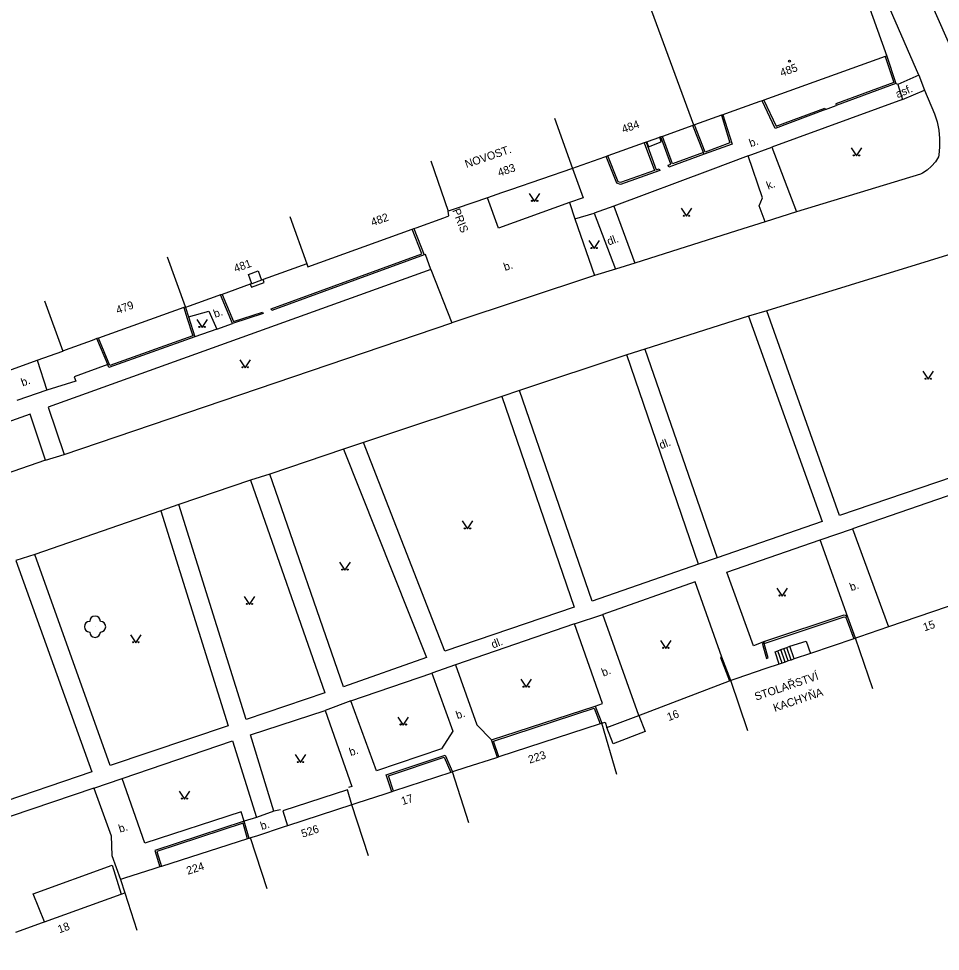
# Model space of a CAD drawing. Extents: x -577457 to -568404, y -1208466 to -1201387.
# Drawn here: x -575181.8 to -575095.5, y -1204120.7 to -1204033.3 of the extents above; entities that cross this region are included whole.
import ezdxf

# ---------------------------------------------------------------- set-up
doc = ezdxf.new("R2010")
doc.units = 0
for name, color, linetype in [('BUDOVY_MĚŘ', 7, 'Continuous'), ('BUDOVY_NEMĚŘ', 7, 'Continuous'), ('POMOC_POPIS', 7, 'Continuous'), ('ROZHRANÍ_PLOCH', 7, 'Continuous'), ('ZELEŇ', 7, 'Continuous'), ('ZN_BUDOV', 7, 'Continuous'), ('ZN_DOPLŇKOVÉ', 7, 'Continuous'), ('ZN_KULTUR', 7, 'Continuous'), ('Č_POPIS_ORIENT', 7, 'Continuous')]:
    doc.layers.add(name, color=color, linetype=linetype)

msp = doc.modelspace()

# ---------------------------------------------------------------- linework, layer by layer
at = {"layer": 'BUDOVY_MĚŘ'}
for points in [[(-575104.24, -1204026.69), (-575104.16, -1204026.66), (-575100.52, -1204036.85)], [(-575100.67, -1204036.9), (-575112.03, -1204040.98)], [(-575100.52, -1204036.85), (-575100.67, -1204036.9)], [(-575112.18, -1204041.03), (-575112.42, -1204041.12)], [(-575112.03, -1204040.98), (-575112.18, -1204041.03)], [(-575131.63, -1204042.67), (-575129.94, -1204047.38)], [(-575116.01, -1204042.4), (-575118.52, -1204043.3)], [(-575115.86, -1204042.35), (-575116.01, -1204042.4)], [(-575115.28, -1204042.14), (-575115.86, -1204042.35)], [(-575118.68, -1204043.36), (-575121.52, -1204044.37)], [(-575118.6, -1204043.33), (-575118.68, -1204043.36)], [(-575118.52, -1204043.3), (-575118.6, -1204043.33)], [(-575121.78, -1204044.46), (-575121.91, -1204044.51)], [(-575121.69, -1204044.43), (-575121.78, -1204044.46)], [(-575121.52, -1204044.37), (-575121.69, -1204044.43)], [(-575123.24, -1204044.98), (-575126.64, -1204046.2)], [(-575123.07, -1204044.92), (-575123.24, -1204044.98)], [(-575123, -1204044.9), (-575123.07, -1204044.92)], [(-575122.86, -1204044.85), (-575123, -1204044.9)], [(-575126.81, -1204046.26), (-575126.95, -1204046.31)], [(-575126.64, -1204046.2), (-575126.81, -1204046.26)], [(-575143.22, -1204046.65), (-575141.6, -1204051.38)], [(-575129.62, -1204047.27), (-575129.94, -1204047.38)], [(-575129.94, -1204047.38), (-575135.75, -1204049.37)], [(-575136.6, -1204049.67), (-575137.92, -1204050.12)], [(-575141.99, -1204051.99), (-575141.53, -1204051.83), (-575141.6, -1204051.38)], [(-575140.76, -1204051.09), (-575141.6, -1204051.38)], [(-575156.44, -1204051.87), (-575154.84, -1204056.32)], [(-575154.84, -1204056.32), (-575154.75, -1204056.58), (-575144.96, -1204053.06)], [(-575144.96, -1204053.06), (-575144.82, -1204053.01)], [(-575144.82, -1204053.01), (-575144.59, -1204052.93)], [(-575166.21, -1204060.34), (-575167.88, -1204055.7)], [(-575154.84, -1204056.32), (-575158.92, -1204057.79)], [(-575160.13, -1204058.22), (-575162.77, -1204059.17)], [(-575159.99, -1204058.17), (-575160.13, -1204058.22)], [(-575159.07, -1204057.84), (-575159.99, -1204058.17)], [(-575158.92, -1204057.79), (-575159.07, -1204057.84)], [(-575162.91, -1204059.22), (-575163.16, -1204059.31)], [(-575162.77, -1204059.17), (-575162.91, -1204059.22)], [(-575179.39, -1204059.77), (-575177.7, -1204064.48)], [(-575166.34, -1204060.39), (-575174.36, -1204063.27)], [(-575166.21, -1204060.34), (-575166.34, -1204060.39)], [(-575166.19, -1204060.4), (-575166.21, -1204060.34)], [(-575165.84, -1204060.27), (-575166.19, -1204060.4)], [(-575174.49, -1204063.32), (-575174.93, -1204063.48)], [(-575174.36, -1204063.27), (-575174.49, -1204063.32)], [(-575180.1, -1204065.34), (-575177.7, -1204064.48)], [(-575177.47, -1204064.4), (-575177.7, -1204064.48)], [(-575090.76, -1204087.02), (-575100.35, -1204090.31)], [(-575103.61, -1204091.43), (-575107.68, -1204092.81)], [(-575103.45, -1204091.38), (-575103.61, -1204091.43)], [(-575103.09, -1204091.26), (-575103.45, -1204091.38)], [(-575101.83, -1204096.11), (-575103.45, -1204091.38)], [(-575109.76, -1204093.51), (-575110.05, -1204093.61)], [(-575109.48, -1204093.42), (-575109.76, -1204093.51)], [(-575109.2, -1204093.32), (-575109.48, -1204093.42)], [(-575107.68, -1204092.81), (-575109.2, -1204093.32)], [(-575110.59, -1204093.8), (-575111.84, -1204094.22)], [(-575110.33, -1204093.71), (-575110.59, -1204093.8)], [(-575110.05, -1204093.61), (-575110.33, -1204093.71)], [(-575115.26, -1204095.38), (-575115.14, -1204095.33)], [(-575114.67, -1204095.17), (-575115.14, -1204095.33)], [(-575113.54, -1204100.07), (-575115.14, -1204095.33)], [(-575123.74, -1204098.61), (-575115.26, -1204095.38)], [(-575126.74, -1204099.75), (-575123.74, -1204098.61)], [(-575127.36, -1204099.4), (-575136.84, -1204102.49)], [(-575127.22, -1204099.35), (-575127.36, -1204099.4)], [(-575127.22, -1204099.35), (-575126.89, -1204099.25), (-575126.74, -1204099.75)], [(-575125.81, -1204104.15), (-575127.22, -1204099.35)], [(-575136.99, -1204102.54), (-575137.17, -1204102.6)], [(-575136.84, -1204102.49), (-575136.99, -1204102.54)], [(-575141.35, -1204103.96), (-575146.72, -1204105.72)], [(-575141.2, -1204103.91), (-575141.35, -1204103.96)], [(-575139.94, -1204103.5), (-575141.2, -1204103.91)], [(-575139.65, -1204108.66), (-575141.2, -1204103.91)], [(-575146.87, -1204105.77), (-575147.52, -1204105.98)], [(-575146.72, -1204105.72), (-575146.87, -1204105.77)], [(-575150.62, -1204107), (-575156.64, -1204108.96)], [(-575150.14, -1204106.84), (-575150.62, -1204107)], [(-575149.06, -1204111.75), (-575150.62, -1204107)], [(-575156.64, -1204108.96), (-575156.96, -1204109.06)], [(-575160.4, -1204110.18), (-575168.45, -1204112.75)], [(-575160.25, -1204110.13), (-575160.4, -1204110.18)], [(-575160.11, -1204110.09), (-575160.25, -1204110.13)], [(-575159.56, -1204109.91), (-575160.11, -1204110.09)], [(-575158.56, -1204114.84), (-575160.11, -1204110.09)], [(-575168.6, -1204112.8), (-575169.17, -1204112.98)], [(-575168.45, -1204112.75), (-575168.6, -1204112.8)], [(-575171.9, -1204113.86), (-575172.28, -1204113.98)], [(-575172.28, -1204113.98), (-575171.88, -1204115.22)], [(-575179.4, -1204117.94), (-575172.22, -1204115.34)], [(-575172.22, -1204115.34), (-575171.88, -1204115.22)], [(-575171.88, -1204115.22), (-575170.76, -1204118.74)], [(-575179.6, -1204118.01), (-575179.4, -1204117.94)]]:
    msp.add_lwpolyline(points, dxfattribs=at)
at = {"layer": 'BUDOVY_NEMĚŘ'}
msp.add_lwpolyline([(-575118.6, -1204043.33), (-575122.97, -1204031.43), (-575119.81, -1204030.26), (-575119.12, -1204032.08), (-575115.87, -1204030.9)], dxfattribs=at)
at = {"layer": 'ROZHRANÍ_PLOCH'}
for points in [[(-575097.52, -1204038.63), (-575114.35, -1204000)], [(-575093.77, -1204037.74), (-575110.49, -1204000)], [(-575099.49, -1204039.5), (-575099.67, -1204039.42)], [(-575097.52, -1204038.63), (-575099.49, -1204039.5)], [(-575097.52, -1204038.63), (-575096.98, -1204040.05)], [(-575096.98, -1204040.05), (-575096.04, -1204042.27), (-575095.81, -1204043.01), (-575095.65, -1204043.78), (-575095.57, -1204044.56), (-575095.57, -1204045.34), (-575095.65, -1204046.12), (-575095.68, -1204046.28), (-575095.97, -1204046.75), (-575096.32, -1204047.17), (-575096.74, -1204047.53), (-575097.19, -1204047.83), (-575097.35, -1204047.91), (-575108.98, -1204051.43)], [(-575099.49, -1204039.5), (-575099.05, -1204040.92)], [(-575099.05, -1204040.92), (-575096.98, -1204040.05)], [(-575099.05, -1204040.92), (-575111.3, -1204045.39)], [(-575123, -1204044.9), (-575122.85, -1204045.34), (-575121.64, -1204044.87), (-575121.78, -1204044.46)], [(-575113.49, -1204046.21), (-575111.3, -1204045.39)], [(-575111.3, -1204045.39), (-575108.98, -1204051.43)], [(-575113.49, -1204046.21), (-575117.07, -1204047.55)], [(-575111.91, -1204052.38), (-575112.46, -1204050.89), (-575112.17, -1204050.13), (-575113.49, -1204046.21)], [(-575129.94, -1204047.38), (-575128.97, -1204050.13), (-575130.22, -1204050.57)], [(-575117.07, -1204047.55), (-575126.09, -1204050.91)], [(-575130.22, -1204050.57), (-575136.89, -1204052.97), (-575137.92, -1204050.12)], [(-575130.22, -1204050.57), (-575129.72, -1204052.11)], [(-575129.72, -1204052.11), (-575127.92, -1204051.56)], [(-575126.09, -1204050.91), (-575127.92, -1204051.56)], [(-575127.92, -1204051.56), (-575125.93, -1204056.8)], [(-575126.09, -1204050.91), (-575124.13, -1204056.24)], [(-575108.98, -1204051.43), (-575111.91, -1204052.38)], [(-575129.72, -1204052.11), (-575127.9, -1204057.41)], [(-575111.91, -1204052.38), (-575114.58, -1204053.22)], [(-575114.58, -1204053.22), (-575124.13, -1204056.24)], [(-575088.75, -1204053.64), (-575111.76, -1204060.7)], [(-575143.22, -1204056.84), (-575143.72, -1204055.43), (-575143.86, -1204055.48)], [(-575143.22, -1204056.84), (-575179.06, -1204069.75), (-575177.56, -1204074.16)], [(-575143.22, -1204056.84), (-575141.26, -1204061.84)], [(-575125.93, -1204056.8), (-575127.9, -1204057.41)], [(-575124.13, -1204056.24), (-575125.93, -1204056.8)], [(-575127.9, -1204057.41), (-575141.26, -1204061.84)], [(-575160.13, -1204058.22), (-575160.03, -1204058.5), (-575158.82, -1204058.07), (-575158.92, -1204057.79)], [(-575165.93, -1204061.29), (-575164.01, -1204060.73), (-575163.25, -1204062.44)], [(-575113.47, -1204061.22), (-575123.17, -1204064.31)], [(-575113.47, -1204061.22), (-575106.57, -1204080.45), (-575116.4, -1204083.85)], [(-575111.76, -1204060.7), (-575113.47, -1204061.22)], [(-575082.3, -1204072.16), (-575104.94, -1204079.89), (-575111.76, -1204060.7)], [(-575177.56, -1204074.16), (-575141.26, -1204061.84)], [(-575163.25, -1204062.44), (-575161.79, -1204061.9)], [(-575163.25, -1204062.44), (-575165.32, -1204063.14)], [(-575123.17, -1204064.31), (-575124.86, -1204064.82)], [(-575123.17, -1204064.31), (-575116.4, -1204083.85)], [(-575180.1, -1204065.34), (-575179.19, -1204068.16)], [(-575124.86, -1204064.82), (-575134.93, -1204068.17)], [(-575118.15, -1204084.45), (-575124.86, -1204064.82)], [(-575173.48, -1204065.74), (-575176.62, -1204066.89), (-575176.47, -1204067.31), (-575179.19, -1204068.16)], [(-575179.19, -1204068.16), (-575181.99, -1204069.1)], [(-575134.93, -1204068.17), (-575136.57, -1204068.73)], [(-575118.15, -1204084.45), (-575128.12, -1204087.9), (-575134.93, -1204068.17)], [(-575136.57, -1204068.73), (-575149.53, -1204073.05)], [(-575136.57, -1204068.73), (-575129.81, -1204088.48), (-575141.92, -1204092.6), (-575149.53, -1204073.05)], [(-575179.3, -1204074.7), (-575180.73, -1204070.38), (-575196.23, -1204075.92), (-575194.73, -1204080.04)], [(-575149.53, -1204073.05), (-575151.39, -1204073.66)], [(-575179.3, -1204074.7), (-575177.56, -1204074.16)], [(-575151.39, -1204073.66), (-575158.3, -1204076.01)], [(-575151.39, -1204073.66), (-575143.64, -1204093.18), (-575151.4, -1204095.93), (-575158.3, -1204076.01)], [(-575081.76, -1204073.56), (-575103.72, -1204081.12)], [(-575179.3, -1204074.7), (-575194.73, -1204080.04)], [(-575158.3, -1204076.01), (-575160.11, -1204076.57)], [(-575160.11, -1204076.57), (-575166.81, -1204078.86)], [(-575160.11, -1204076.57), (-575153.15, -1204096.49), (-575160.51, -1204098.98), (-575166.81, -1204078.86)], [(-575168.5, -1204079.44), (-575180.32, -1204083.53)], [(-575168.5, -1204079.44), (-575162.21, -1204099.58), (-575173.25, -1204103.3), (-575180.32, -1204083.53)], [(-575166.81, -1204078.86), (-575168.5, -1204079.44)], [(-575106.75, -1204082.16), (-575103.72, -1204081.12)], [(-575103.72, -1204081.12), (-575100.35, -1204090.31)], [(-575111.97, -1204091.68), (-575112.99, -1204092.08), (-575115.5, -1204085.2), (-575106.75, -1204082.16)], [(-575104.18, -1204089.41), (-575106.75, -1204082.16)], [(-575180.32, -1204083.53), (-575182.08, -1204084.1)], [(-575116.4, -1204083.85), (-575118.15, -1204084.45)], [(-575182.08, -1204084.1), (-575174.97, -1204103.91), (-575184.32, -1204107.07), (-575191.23, -1204087.25)], [(-575115.96, -1204093.14), (-575118.47, -1204086.09), (-575127.1, -1204089.16)], [(-575129.77, -1204090.02), (-575127.1, -1204089.16)], [(-575123.74, -1204098.61), (-575127.1, -1204089.16)], [(-575129.77, -1204090.02), (-575140.91, -1204093.87)], [(-575127.83, -1204097.74), (-575127.16, -1204097.51), (-575129.77, -1204090.02)], [(-575109.6, -1204092.13), (-575108.07, -1204091.66), (-575107.68, -1204092.81)], [(-575110.59, -1204093.8), (-575110.97, -1204092.65), (-575110.72, -1204092.56)], [(-575110.72, -1204092.56), (-575110.44, -1204092.45)], [(-575110.33, -1204093.71), (-575110.72, -1204092.56)], [(-575110.44, -1204092.45), (-575110.16, -1204092.34)], [(-575110.05, -1204093.61), (-575110.44, -1204092.45)], [(-575110.16, -1204092.34), (-575109.88, -1204092.24)], [(-575109.76, -1204093.51), (-575110.16, -1204092.34)], [(-575109.88, -1204092.24), (-575109.6, -1204092.13)], [(-575109.48, -1204093.42), (-575109.88, -1204092.24)], [(-575109.2, -1204093.32), (-575109.6, -1204092.13)], [(-575140.91, -1204093.87), (-575143.12, -1204094.64)], [(-575140.91, -1204093.87), (-575138.91, -1204099.48), (-575137.53, -1204100.91)], [(-575150.7, -1204097.25), (-575143.12, -1204094.64)], [(-575143.12, -1204094.64), (-575141.17, -1204100.08), (-575142.22, -1204101.73), (-575148.31, -1204103.8), (-575150.7, -1204097.25)], [(-575150.7, -1204097.25), (-575153.13, -1204098.14)], [(-575157.93, -1204107.59), (-575160.11, -1204100.43), (-575153.13, -1204098.14)], [(-575153.13, -1204098.14), (-575150.62, -1204105.27), (-575150.93, -1204105.36)], [(-575172.12, -1204104.52), (-575161.81, -1204100.99), (-575159.56, -1204108.17)], [(-575174.77, -1204105.43), (-575172.12, -1204104.52)], [(-575160.7, -1204108.51), (-575160.99, -1204107.64), (-575170, -1204110.57), (-575172.12, -1204104.52)], [(-575174.77, -1204105.43), (-575196.09, -1204112.65), (-575193.84, -1204120.08), (-575193.16, -1204119.88), (-575192.89, -1204120.71)], [(-575174.77, -1204105.43), (-575173.17, -1204109.88), (-575173.09, -1204111.72), (-575172.28, -1204113.98)], [(-575157.31, -1204107.45), (-575157.93, -1204107.59)], [(-575159.56, -1204108.17), (-575160.7, -1204108.51)], [(-575157.93, -1204107.59), (-575159.56, -1204108.17)]]:
    msp.add_lwpolyline(points, dxfattribs=at)
at = {"layer": 'ZELEŇ'}
msp.add_circle((-575174.67, -1204090.3), 0.0005, dxfattribs=at)
for centre, start, end in [((-575175.17, -1204090.3), 89.99999, 269.99999), ((-575174.67, -1204089.8), 0, 179.99999), ((-575174.17, -1204090.3), 270, 89.99999), ((-575174.67, -1204090.8), 179.99999, 359.99999)]:
    msp.add_arc(centre, 0.5, start, end, dxfattribs=at)
at = {"layer": 'ZN_BUDOV'}
msp.add_circle((-575109.63, -1204037.33), 0.0875, dxfattribs=at)
at = {"layer": 'ZN_DOPLŇKOVÉ'}
for points in [[(-575100.67, -1204036.9), (-575099.87, -1204039.32), (-575105.3, -1204041.33), (-575105.25, -1204041.48)], [(-575100.52, -1204036.85), (-575099.67, -1204039.42)], [(-575099.67, -1204039.42), (-575105.25, -1204041.48)], [(-575112.42, -1204041.12), (-575115.28, -1204042.14)], [(-575106.27, -1204041.87), (-575110.97, -1204043.62), (-575112.18, -1204041.03)], [(-575112.03, -1204040.98), (-575110.89, -1204043.42), (-575106.33, -1204041.72), (-575106.27, -1204041.87)], [(-575106.27, -1204041.87), (-575105.25, -1204041.48)], [(-575116.01, -1204042.4), (-575115.21, -1204044.99), (-575117.54, -1204045.85), (-575118.52, -1204043.3)], [(-575115.86, -1204042.35), (-575115.01, -1204045.09), (-575117.63, -1204046.05)], [(-575117.7, -1204045.88), (-575118.68, -1204043.36)], [(-575121.91, -1204044.51), (-575122.86, -1204044.85)], [(-575117.63, -1204046.05), (-575120.93, -1204047.25), (-575120.99, -1204047.08), (-575120.75, -1204046.99), (-575121.69, -1204044.43)], [(-575117.7, -1204045.88), (-575120.58, -1204046.93), (-575121.52, -1204044.37)], [(-575123.07, -1204044.92), (-575122.11, -1204047.51), (-575121.83, -1204047.41), (-575121.77, -1204047.58), (-575125.46, -1204048.89), (-575125.8, -1204048.76), (-575126.81, -1204046.26)], [(-575123.24, -1204044.98), (-575122.28, -1204047.57), (-575125.46, -1204048.7), (-575125.67, -1204048.62), (-575126.64, -1204046.2)], [(-575126.95, -1204046.31), (-575129.62, -1204047.27)], [(-575117.63, -1204046.05), (-575117.7, -1204045.88)], [(-575135.75, -1204049.37), (-575136.6, -1204049.67)], [(-575137.92, -1204050.12), (-575140.76, -1204051.09)], [(-575144.59, -1204052.93), (-575141.99, -1204051.99)], [(-575143.86, -1204055.48), (-575158.12, -1204060.67), (-575158.17, -1204060.52), (-575144.06, -1204055.39), (-575144.96, -1204053.06)], [(-575144.82, -1204053.01), (-575143.86, -1204055.48)], [(-575159.99, -1204058.17), (-575160.3, -1204057.31), (-575159.38, -1204056.98), (-575159.07, -1204057.84)], [(-575163.16, -1204059.31), (-575165.84, -1204060.27)], [(-575161.79, -1204061.9), (-575162.91, -1204059.22)], [(-575162.77, -1204059.17), (-575161.71, -1204061.71), (-575158.98, -1204060.83), (-575158.93, -1204060.97), (-575161.79, -1204061.9)], [(-575166.34, -1204060.39), (-575166.07, -1204061.33), (-575165.5, -1204063.05), (-575173.29, -1204065.84), (-575174.36, -1204063.27)], [(-575166.19, -1204060.4), (-575165.93, -1204061.29)], [(-575165.93, -1204061.29), (-575165.32, -1204063.14)], [(-575174.93, -1204063.48), (-575177.47, -1204064.4)], [(-575173.48, -1204065.74), (-575174.49, -1204063.32)], [(-575165.32, -1204063.14), (-575173.37, -1204066.01), (-575173.48, -1204065.74)], [(-575182.74, -1204066.29), (-575180.1, -1204065.34)], [(-575104.18, -1204089.41), (-575104.38, -1204089.24), (-575104.54, -1204089.22), (-575111.97, -1204091.68)], [(-575111.97, -1204091.68), (-575112.16, -1204091.91), (-575112.14, -1204092.06), (-575111.78, -1204093.27), (-575111.62, -1204093.23), (-575111.98, -1204092), (-575111.98, -1204091.91), (-575111.92, -1204091.84), (-575104.51, -1204089.39), (-575104.4, -1204089.42), (-575104.33, -1204089.51), (-575103.61, -1204091.43)], [(-575103.45, -1204091.38), (-575104.18, -1204089.41)], [(-575100.35, -1204090.31), (-575103.09, -1204091.26)], [(-575115.96, -1204093.14), (-575116.08, -1204093.18), (-575115.26, -1204095.38)], [(-575115.14, -1204095.33), (-575115.96, -1204093.14)], [(-575111.84, -1204094.22), (-575114.67, -1204095.17)], [(-575137.53, -1204100.91), (-575127.83, -1204097.74)], [(-575136.84, -1204102.49), (-575137.34, -1204101.01), (-575127.92, -1204097.93), (-575127.36, -1204099.4)], [(-575127.83, -1204097.74), (-575127.22, -1204099.35)], [(-575123.74, -1204098.61), (-575123.16, -1204100.12), (-575126.16, -1204101.26), (-575126.74, -1204099.75)], [(-575136.99, -1204102.54), (-575137.53, -1204100.91)], [(-575146.87, -1204105.77), (-575147.39, -1204104.18), (-575141.88, -1204102.32), (-575141.2, -1204103.91)], [(-575146.72, -1204105.72), (-575147.19, -1204104.28), (-575141.97, -1204102.52), (-575141.35, -1204103.96)], [(-575137.17, -1204102.6), (-575139.94, -1204103.5)], [(-575150.62, -1204107), (-575151.04, -1204105.57), (-575157.09, -1204107.56), (-575156.64, -1204108.96)], [(-575147.52, -1204105.98), (-575150.14, -1204106.84)], [(-575160.7, -1204108.51), (-575169.07, -1204111.26), (-575168.6, -1204112.8)], [(-575160.4, -1204110.18), (-575160.8, -1204108.71), (-575168.89, -1204111.36), (-575168.45, -1204112.75)], [(-575160.25, -1204110.13), (-575160.7, -1204108.51)], [(-575156.96, -1204109.06), (-575159.56, -1204109.91)], [(-575179.4, -1204117.94), (-575180.45, -1204115.32), (-575173.06, -1204112.64), (-575172.22, -1204115.34)], [(-575169.17, -1204112.98), (-575171.9, -1204113.86)], [(-575182.08, -1204118.91), (-575179.6, -1204118.01)]]:
    msp.add_lwpolyline(points, dxfattribs=at)
at = {"layer": 'ZN_KULTUR'}
for points in [[(-575103.86, -1204045.45), (-575103.36, -1204046.2), (-575102.86, -1204045.45)], [(-575134, -1204049.71), (-575133.5, -1204050.46), (-575133, -1204049.71)], [(-575119.78, -1204051.11), (-575119.28, -1204051.86), (-575118.78, -1204051.11)], [(-575128.43, -1204054.13), (-575127.93, -1204054.88), (-575127.43, -1204054.13)], [(-575165.15, -1204061.52), (-575164.65, -1204062.27), (-575164.15, -1204061.52)], [(-575161.1, -1204065.3), (-575160.6, -1204066.05), (-575160.1, -1204065.3)], [(-575097.14, -1204066.38), (-575096.64, -1204067.13), (-575096.14, -1204066.38)], [(-575140.29, -1204080.39), (-575139.79, -1204081.14), (-575139.29, -1204080.39)], [(-575151.76, -1204084.25), (-575151.26, -1204085), (-575150.76, -1204084.25)], [(-575160.71, -1204087.47), (-575160.21, -1204088.22), (-575159.71, -1204087.47)], [(-575110.82, -1204086.68), (-575110.32, -1204087.43), (-575109.82, -1204086.68)], [(-575171.35, -1204091.06), (-575170.85, -1204091.81), (-575170.35, -1204091.06)], [(-575121.71, -1204091.58), (-575121.21, -1204092.33), (-575120.71, -1204091.58)], [(-575134.79, -1204095.22), (-575134.29, -1204095.97), (-575133.79, -1204095.22)], [(-575146.3, -1204098.76), (-575145.8, -1204099.51), (-575145.3, -1204098.76)], [(-575155.93, -1204102.28), (-575155.43, -1204103.03), (-575154.93, -1204102.28)], [(-575166.8, -1204105.7), (-575166.3, -1204106.45), (-575165.8, -1204105.7)]]:
    msp.add_lwpolyline(points, dxfattribs=at)
for centre in [(-575103.61, -1204046.15), (-575103.11, -1204046.15), (-575133.75, -1204050.41), (-575133.25, -1204050.41), (-575119.53, -1204051.81), (-575119.03, -1204051.81), (-575128.18, -1204054.83), (-575127.68, -1204054.83), (-575164.9, -1204062.22), (-575164.4, -1204062.22), (-575160.85, -1204066), (-575160.35, -1204066), (-575096.89, -1204067.08), (-575096.39, -1204067.08), (-575140.04, -1204081.09), (-575139.54, -1204081.09), (-575151.51, -1204084.95), (-575151.01, -1204084.95), (-575110.57, -1204087.38), (-575110.07, -1204087.38), (-575160.46, -1204088.17), (-575159.96, -1204088.17), (-575171.1, -1204091.76), (-575170.6, -1204091.76), (-575121.46, -1204092.28), (-575120.96, -1204092.28), (-575134.54, -1204095.92), (-575134.04, -1204095.92), (-575146.05, -1204099.46), (-575145.55, -1204099.46), (-575155.68, -1204102.98), (-575155.18, -1204102.98), (-575166.55, -1204106.4), (-575166.05, -1204106.4)]:
    msp.add_circle(centre, 0.05, dxfattribs=at)

# ---------------------------------------------------------------- texts
at = {"layer": 'POMOC_POPIS'}
for s, rotation, p in [('asf.', 22.72001, (-575099.51, -1204040.8)), ('b.', 19.64002, (-575113.26, -1204045.39)), ('NOVOST.', 18.93001, (-575139.88, -1204047.35)), ('k.', 20.69002, (-575111.63, -1204049.37)), ('PRIS', 291.28, (-575141.22, -1204051.3)), ('dl.', 19.64002, (-575126.56, -1204054.6)), ('b.', 18.93001, (-575136.26, -1204056.99)), ('b.', 19.77002, (-575163.42, -1204061.38)), ('b.', 19.79999, (-575181.45, -1204067.8)), ('dl.', 20.67999, (-575121.67, -1204073.68)), ('b.', 19.32002, (-575103.85, -1204086.98)), ('dl.', 20.67999, (-575137.4, -1204092.35)), ('b.', 20.84999, (-575127.07, -1204094.98)), ('STOLAŘSTVÍ', 18.68003, (-575112.76, -1204097.23)), ('KACHYŇA', 18.68003, (-575111.01, -1204098.28)), ('b.', 17.73998, (-575140.74, -1204098.97)), ('b.', 17.73998, (-575150.73, -1204102.43)), ('b.', 17.73998, (-575172.33, -1204109.61)), ('b.', 17.65002, (-575159.05, -1204109.35))]:
    msp.add_text(s, height=0.75, rotation=rotation, dxfattribs=at).set_placement(p)
at = {"layer": 'Č_POPIS_ORIENT'}
for s, rotation, p in [('485', 19.70998, (-575110.37, -1204038.79)), ('484', 19.64002, (-575125.19, -1204044.09)), ('483', 18.93001, (-575136.81, -1204048.15)), ('482', 19.76, (-575148.68, -1204052.8)), ('481', 19.77002, (-575161.52, -1204057.13)), ('479', 19.79002, (-575172.55, -1204061.03)), ('15', 18.93998, (-575096.98, -1204090.74)), ('16', 20.84999, (-575120.94, -1204099.15)), ('223', 18.07, (-575133.96, -1204103.13)), ('17', 18.14002, (-575145.86, -1204107.02)), ('526', 18.03001, (-575155.22, -1204110.07)), ('224', 17.73998, (-575165.97, -1204113.54)), ('18', 19.87997, (-575178.01, -1204119.03))]:
    msp.add_text(s, height=0.75, rotation=rotation, dxfattribs=at).set_placement(p)

doc.saveas('drawing.dxf')
